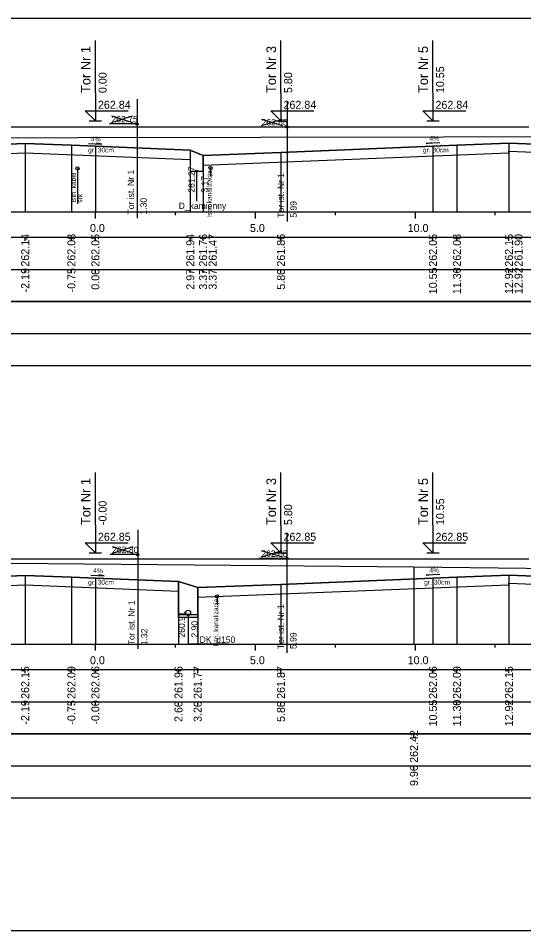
# Model space of a CAD drawing. Extents: x 6516023 to 6560129, y 5513077 to 5529206.
# Drawn here: x 6519138.3 to 6519154.1, y 5514484.66 to 5514513.16 of the extents above; entities that cross this region are included whole.
import ezdxf

# ---------------------------------------------------------------- set-up
doc = ezdxf.new("R2010")
doc.units = 0
for name, color, linetype in [('IR_default', 7, 'Continuous'), ('TOR_PRZEK_P-kable', 7, 'Continuous'), ('TOR_PRZEK_P-komponent', 7, 'Continuous'), ('TOR_PRZEK_P-odwodnienie', 7, 'Continuous'), ('TOR_PRZEK_P-opisy', 7, 'Continuous'), ('TOR_PRZEK_P-tabelka istniejace', 7, 'Continuous'), ('TOR_PRZEK_P-tabelka projektowane', 7, 'Continuous'), ('TOR_PRZEK_P-teren istniejacy', 7, 'Continuous'), ('TOR_PRZEK_P-tory istniejace', 7, 'Continuous'), ('TOR_PRZEK_P-tory projektowane', 7, 'Continuous'), ('TOR_PRZEK_P-uklad odniesienia', 7, 'Continuous'), ('TOR_PRZEK_P-warstwa ochronna I', 7, 'Continuous'), ('TOR_PRZEK_P-warstwa ochronna II', 7, 'Continuous'), ('TOR_RAMKI-ramka+tabelka 1', 7, 'Continuous')]:
    doc.layers.add(name, color=color, linetype=linetype)

msp = doc.modelspace()

# ---------------------------------------------------------------- linework, layer by layer
at = {"layer": 'IR_default'}
for points in [[(6519137.963, 5514509.769), (6519138.957, 5514509.769), (6519138.963, 5514509.769), (6519142.444, 5514509.769), (6519142.463, 5514509.769), (6519142.476, 5514509.769), (6519144.763, 5514509.769), (6519148.244, 5514509.769), (6519148.263, 5514509.769), (6519148.27, 5514509.769), (6519149.513, 5514509.768), (6519152.994, 5514509.768), (6519153.013, 5514509.768), (6519153.02, 5514509.768), (6519154.263, 5514509.769)], [(6519137.963, 5514496.276), (6519138.512, 5514496.276), (6519138.963, 5514496.276), (6519140.883, 5514496.276), (6519142.463, 5514496.276), (6519143.501, 5514496.276), (6519144.763, 5514496.276), (6519146.683, 5514496.276), (6519148.263, 5514496.276), (6519148.949, 5514496.276), (6519149.513, 5514496.275), (6519151.093, 5514496.275), (6519153.013, 5514496.275), (6519153.577, 5514496.276), (6519154.263, 5514496.276)]]:
    msp.add_lwpolyline(points, dxfattribs=at)
at = {"layer": 'TOR_PRZEK_P-kable'}
for p, q in [((6519140.152, 5514508.468), (6519140.152, 5514507.358)), ((6519144.312, 5514508.481), (6519144.312, 5514508.212)), ((6519144.515, 5514495.102), (6519144.515, 5514494.832))]:
    msp.add_line(p, q, dxfattribs=at)
for centre in [(6519140.152, 5514508.468), (6519144.312, 5514508.481), (6519144.515, 5514495.102)]:
    msp.add_circle(centre, 0.05, dxfattribs=at)
at = {"layer": 'TOR_PRZEK_P-komponent'}
for points in [[(6519137.963, 5514509.769), (6519138.963, 5514509.769), (6519142.463, 5514509.769), (6519144.763, 5514509.769), (6519148.263, 5514509.769), (6519149.513, 5514509.768), (6519153.013, 5514509.768), (6519154.263, 5514509.769)], [(6519155.263, 5514509.189), (6519153.638, 5514509.254), (6519152.013, 5514509.188), (6519151.263, 5514509.158), (6519146.513, 5514508.968), (6519144.078, 5514508.871), (6519143.678, 5514509.041), (6519140.713, 5514509.16), (6519139.963, 5514509.19), (6519138.518, 5514509.248), (6519136.963, 5514509.185)], [(6519137.963, 5514496.276), (6519138.963, 5514496.276), (6519142.463, 5514496.276), (6519144.763, 5514496.276), (6519148.263, 5514496.276), (6519149.513, 5514496.275), (6519153.013, 5514496.275), (6519154.263, 5514496.276)], [(6519155.263, 5514495.696), (6519153.638, 5514495.761), (6519152.013, 5514495.695), (6519151.263, 5514495.665), (6519146.513, 5514495.475), (6519143.91, 5514495.372), (6519143.31, 5514495.563), (6519140.713, 5514495.667), (6519139.963, 5514495.697), (6519138.518, 5514495.755), (6519136.963, 5514495.693)]]:
    msp.add_lwpolyline(points, dxfattribs=at)
at = {"layer": 'TOR_PRZEK_P-odwodnienie'}
for p, q in [((6519143.878, 5514508.38), (6519143.878, 5514507.442)), ((6519143.313, 5514494.438), (6519143.31, 5514495.563)), ((6519143.913, 5514494.44), (6519143.91, 5514495.372)), ((6519143.913, 5514494.519), (6519143.313, 5514494.519)), ((6519143.913, 5514494.439), (6519143.313, 5514494.439))]:
    msp.add_line(p, q, dxfattribs=at)
for points in [[(6519143.678, 5514509.041), (6519143.678, 5514508.38), (6519144.078, 5514508.38), (6519144.078, 5514508.871)], [(6519143.613, 5514494.519), (6519143.613, 5514493.617), (6519144.838, 5514493.617)]]:
    msp.add_lwpolyline(points, dxfattribs=at)
for centre, radius in [((6519143.878, 5514508.38), 0.03), ((6519143.613, 5514494.594), 0.075), ((6519143.613, 5514494.519), 0.03)]:
    msp.add_circle(centre, radius, dxfattribs=at)
at = {"layer": 'TOR_PRZEK_P-opisy'}
for points in [[(6519140.496, 5514509.242), (6519140.914, 5514509.223), (6519140.746, 5514509.252)], [(6519151.474, 5514509.262), (6519151.056, 5514509.243), (6519151.224, 5514509.272)], [(6519151.474, 5514495.779), (6519151.056, 5514495.76), (6519151.224, 5514495.788)], [(6519140.566, 5514495.762), (6519140.984, 5514495.743), (6519140.816, 5514495.772)]]:
    msp.add_lwpolyline(points, dxfattribs=at)
at = {"layer": 'TOR_PRZEK_P-tabelka istniejace'}
for p, q in [((6519089.663, 5514503.306), (6519183.463, 5514503.306)), ((6519150.669, 5514490.706), (6519150.669, 5514490.806)), ((6519089.663, 5514489.806), (6519183.463, 5514489.806)), ((6519150.669, 5514489.706), (6519150.669, 5514489.806))]:
    msp.add_line(p, q, dxfattribs=at)
for points in [[(6519089.663, 5514504.306), (6519089.663, 5514502.306), (6519183.463, 5514502.306), (6519183.463, 5514504.306)], [(6519089.663, 5514490.806), (6519089.663, 5514488.806), (6519183.463, 5514488.806), (6519183.463, 5514490.806)]]:
    msp.add_lwpolyline(points, close=True, dxfattribs=at)
msp.add_lwpolyline([(6519150.669, 5514496.022), (6519150.669, 5514493.806), (6519150.669, 5514493.676), (6519150.669, 5514493.606)], dxfattribs=at)
at = {"layer": 'TOR_PRZEK_P-tabelka projektowane'}
for p, q in [((6519138.518, 5514506.206), (6519138.518, 5514506.306)), ((6519139.963, 5514506.206), (6519139.963, 5514506.306)), ((6519140.713, 5514506.206), (6519140.713, 5514506.306)), ((6519143.678, 5514506.206), (6519143.678, 5514506.306)), ((6519144.078, 5514506.206), (6519144.078, 5514506.306)), ((6519144.078, 5514506.206), (6519144.078, 5514506.306)), ((6519146.513, 5514506.206), (6519146.513, 5514506.306)), ((6519151.263, 5514506.206), (6519151.263, 5514506.306)), ((6519152.013, 5514506.206), (6519152.013, 5514506.306)), ((6519153.638, 5514506.206), (6519153.638, 5514506.306)), ((6519153.638, 5514506.206), (6519153.638, 5514506.306)), ((6519089.663, 5514505.306), (6519183.463, 5514505.306)), ((6519138.518, 5514505.206), (6519138.518, 5514505.306)), ((6519139.963, 5514505.206), (6519139.963, 5514505.306)), ((6519140.713, 5514505.206), (6519140.713, 5514505.306)), ((6519143.678, 5514505.206), (6519143.678, 5514505.306)), ((6519144.078, 5514505.206), (6519144.078, 5514505.306)), ((6519144.078, 5514505.206), (6519144.078, 5514505.306)), ((6519146.513, 5514505.206), (6519146.513, 5514505.306)), ((6519151.263, 5514505.206), (6519151.263, 5514505.306)), ((6519152.013, 5514505.206), (6519152.013, 5514505.306)), ((6519153.638, 5514505.206), (6519153.638, 5514505.306)), ((6519153.638, 5514505.206), (6519153.638, 5514505.306)), ((6519138.518, 5514492.706), (6519138.518, 5514492.806)), ((6519139.963, 5514492.706), (6519139.963, 5514492.806)), ((6519140.713, 5514492.706), (6519140.713, 5514492.806)), ((6519143.31, 5514492.706), (6519143.31, 5514492.806)), ((6519143.91, 5514492.706), (6519143.91, 5514492.806)), ((6519146.513, 5514492.706), (6519146.513, 5514492.806)), ((6519151.263, 5514492.706), (6519151.263, 5514492.806)), ((6519152.013, 5514492.706), (6519152.013, 5514492.806)), ((6519153.638, 5514492.706), (6519153.638, 5514492.806)), ((6519089.663, 5514491.806), (6519183.463, 5514491.806)), ((6519138.518, 5514491.706), (6519138.518, 5514491.806)), ((6519139.963, 5514491.706), (6519139.963, 5514491.806)), ((6519140.713, 5514491.706), (6519140.713, 5514491.806)), ((6519143.31, 5514491.706), (6519143.31, 5514491.806)), ((6519143.91, 5514491.706), (6519143.91, 5514491.806)), ((6519146.513, 5514491.706), (6519146.513, 5514491.806)), ((6519151.263, 5514491.706), (6519151.263, 5514491.806)), ((6519152.013, 5514491.706), (6519152.013, 5514491.806)), ((6519153.638, 5514491.706), (6519153.638, 5514491.806))]:
    msp.add_line(p, q, dxfattribs=at)
for points in [[(6519138.518, 5514509.248), (6519138.518, 5514507.306), (6519138.518, 5514507.176), (6519138.518, 5514507.106)], [(6519139.963, 5514509.19), (6519139.963, 5514507.306), (6519139.963, 5514507.176), (6519139.963, 5514507.106)], [(6519152.013, 5514509.188), (6519152.013, 5514507.306), (6519152.013, 5514507.176), (6519152.013, 5514507.106)], [(6519153.638, 5514509.254), (6519153.638, 5514507.306), (6519153.638, 5514507.176), (6519153.638, 5514507.106)], [(6519140.713, 5514509.16), (6519140.713, 5514507.306), (6519140.713, 5514507.176), (6519140.713, 5514507.106)], [(6519143.678, 5514509.041), (6519143.678, 5514507.306), (6519143.678, 5514507.176), (6519143.678, 5514507.106)], [(6519146.513, 5514508.968), (6519146.513, 5514507.306), (6519146.513, 5514507.176), (6519146.513, 5514507.106)], [(6519151.263, 5514509.158), (6519151.263, 5514507.306), (6519151.263, 5514507.176), (6519151.263, 5514507.106)], [(6519153.638, 5514509.004), (6519153.638, 5514507.306), (6519153.638, 5514507.176), (6519153.638, 5514507.106)], [(6519144.078, 5514508.871), (6519144.078, 5514507.306), (6519144.078, 5514507.176), (6519144.078, 5514507.106)], [(6519144.078, 5514508.571), (6519144.078, 5514507.306), (6519144.078, 5514507.176), (6519144.078, 5514507.106)], [(6519138.518, 5514495.755), (6519138.518, 5514493.806), (6519138.518, 5514493.676), (6519138.518, 5514493.606)], [(6519139.963, 5514495.697), (6519139.963, 5514493.806), (6519139.963, 5514493.676), (6519139.963, 5514493.606)], [(6519140.713, 5514495.667), (6519140.713, 5514493.806), (6519140.713, 5514493.676), (6519140.713, 5514493.606)], [(6519143.31, 5514495.563), (6519143.31, 5514493.806), (6519143.31, 5514493.676), (6519143.31, 5514493.606)], [(6519151.263, 5514495.665), (6519151.263, 5514493.806), (6519151.263, 5514493.676), (6519151.263, 5514493.606)], [(6519152.013, 5514495.695), (6519152.013, 5514493.806), (6519152.013, 5514493.676), (6519152.013, 5514493.606)], [(6519153.638, 5514495.761), (6519153.638, 5514493.806), (6519153.638, 5514493.676), (6519153.638, 5514493.606)], [(6519143.91, 5514495.372), (6519143.91, 5514493.806), (6519143.91, 5514493.676), (6519143.91, 5514493.606)], [(6519146.513, 5514495.475), (6519146.513, 5514493.806), (6519146.513, 5514493.676), (6519146.513, 5514493.606)]]:
    msp.add_lwpolyline(points, dxfattribs=at)
for points in [[(6519089.663, 5514506.306), (6519089.663, 5514504.306), (6519183.463, 5514504.306), (6519183.463, 5514506.306)], [(6519089.663, 5514492.806), (6519089.663, 5514490.806), (6519183.463, 5514490.806), (6519183.463, 5514492.806)]]:
    msp.add_lwpolyline(points, close=True, dxfattribs=at)
at = {"layer": 'TOR_PRZEK_P-teren istniejacy'}
for points in [[(6519122.528, 5514509.252), (6519124.939, 5514509.212), (6519124.987, 5514509.212), (6519124.987, 5514509.212), (6519129.055, 5514509.357), (6519131.643, 5514509.441), (6519134.432, 5514509.418), (6519157.312, 5514509.458), (6519158.904, 5514509.435), (6519161.886, 5514509.488), (6519165.649, 5514509.558), (6519166.643, 5514509.583), (6519168.62, 5514509.597), (6519168.913, 5514509.546), (6519169.577, 5514509.237), (6519170.459, 5514509.167), (6519171.04, 5514508.959), (6519171.066, 5514508.959), (6519172.06, 5514508.944), (6519175.847, 5514508.994), (6519178.15, 5514508.992), (6519179.656, 5514509.02), (6519183.463, 5514508.999)], [(6519119.334, 5514495.223), (6519124.115, 5514495.147), (6519125.604, 5514495.102), (6519126.084, 5514495.073), (6519130.074, 5514495.392), (6519131.068, 5514495.628), (6519132.313, 5514495.819), (6519133.164, 5514495.869), (6519134.805, 5514496.033), (6519135.563, 5514496.065), (6519135.791, 5514496.154), (6519150.669, 5514496.022), (6519156.817, 5514495.953)]]:
    msp.add_lwpolyline(points, dxfattribs=at)
at = {"layer": 'TOR_PRZEK_P-tory istniejace'}
for p, q in [((6519142.016, 5514510.632), (6519142.016, 5514506.911)), ((6519146.704, 5514510.532), (6519146.704, 5514506.812)), ((6519141.216, 5514509.904), (6519141.868, 5514510.106)), ((6519141.216, 5514510.106), (6519141.868, 5514509.904)), ((6519142.016, 5514509.856), (6519141.15, 5514509.856)), ((6519146.705, 5514509.757), (6519145.839, 5514509.757)), ((6519145.905, 5514509.804), (6519146.556, 5514510.007)), ((6519145.905, 5514510.007), (6519146.556, 5514509.804)), ((6519142.036, 5514497.178), (6519142.036, 5514493.458)), ((6519146.699, 5514497.059), (6519146.699, 5514493.339)), ((6519141.237, 5514496.45), (6519141.889, 5514496.653)), ((6519141.237, 5514496.653), (6519141.889, 5514496.45)), ((6519142.037, 5514496.403), (6519141.171, 5514496.403)), ((6519145.9, 5514496.331), (6519146.551, 5514496.534)), ((6519145.9, 5514496.534), (6519146.551, 5514496.331)), ((6519146.7, 5514496.284), (6519145.834, 5514496.284))]:
    msp.add_line(p, q, dxfattribs=at)
for centre in [(6519142.016, 5514509.856), (6519146.705, 5514509.757), (6519142.037, 5514496.403), (6519146.7, 5514496.284)]:
    msp.add_circle(centre, 0.035, dxfattribs=at)
at = {"layer": 'TOR_PRZEK_P-tory projektowane'}
for p, q in [((6519140.713, 5514510.826), (6519140.713, 5514512.459)), ((6519146.513, 5514510.826), (6519146.513, 5514512.459)), ((6519151.263, 5514510.826), (6519151.263, 5514512.458)), ((6519140.713, 5514510.826), (6519140.713, 5514509.949)), ((6519146.513, 5514510.826), (6519146.513, 5514509.949)), ((6519151.263, 5514510.826), (6519151.263, 5514509.948)), ((6519140.713, 5514509.949), (6519140.394, 5514510.268)), ((6519140.394, 5514510.268), (6519141.738, 5514510.268)), ((6519146.513, 5514509.949), (6519146.194, 5514510.268)), ((6519146.194, 5514510.268), (6519147.538, 5514510.268)), ((6519151.263, 5514509.948), (6519150.944, 5514510.268)), ((6519150.944, 5514510.268), (6519152.288, 5514510.268)), ((6519140.521, 5514509.949), (6519140.905, 5514509.949)), ((6519146.321, 5514509.949), (6519146.705, 5514509.949)), ((6519151.071, 5514509.948), (6519151.455, 5514509.948)), ((6519140.713, 5514497.333), (6519140.713, 5514498.966)), ((6519146.513, 5514497.333), (6519146.513, 5514498.966)), ((6519151.263, 5514497.333), (6519151.263, 5514498.965)), ((6519140.713, 5514497.333), (6519140.713, 5514496.456)), ((6519146.513, 5514497.333), (6519146.513, 5514496.456)), ((6519151.263, 5514497.333), (6519151.263, 5514496.455)), ((6519140.713, 5514496.456), (6519140.394, 5514496.775)), ((6519140.394, 5514496.775), (6519141.738, 5514496.775)), ((6519146.513, 5514496.456), (6519146.194, 5514496.775)), ((6519146.194, 5514496.775), (6519147.538, 5514496.775)), ((6519151.263, 5514496.455), (6519150.944, 5514496.775)), ((6519150.944, 5514496.775), (6519152.288, 5514496.775)), ((6519140.521, 5514496.456), (6519140.905, 5514496.456)), ((6519146.321, 5514496.456), (6519146.705, 5514496.456)), ((6519151.071, 5514496.455), (6519151.455, 5514496.455))]:
    msp.add_line(p, q, dxfattribs=at)
at = {"layer": 'TOR_PRZEK_P-uklad odniesienia'}
for p, q in [((6519093.463, 5514507.106), (6519183.463, 5514507.106)), ((6519140.713, 5514506.906), (6519140.713, 5514507.106)), ((6519143.213, 5514507.006), (6519143.213, 5514507.106)), ((6519145.713, 5514506.906), (6519145.713, 5514507.106)), ((6519148.213, 5514507.006), (6519148.213, 5514507.106)), ((6519150.713, 5514506.906), (6519150.713, 5514507.106)), ((6519153.213, 5514507.006), (6519153.213, 5514507.106)), ((6519093.463, 5514493.606), (6519183.463, 5514493.606)), ((6519140.713, 5514493.406), (6519140.713, 5514493.606)), ((6519143.213, 5514493.506), (6519143.213, 5514493.606)), ((6519145.713, 5514493.406), (6519145.713, 5514493.606)), ((6519148.213, 5514493.506), (6519148.213, 5514493.606)), ((6519150.713, 5514493.406), (6519150.713, 5514493.606)), ((6519153.213, 5514493.506), (6519153.213, 5514493.606))]:
    msp.add_line(p, q, dxfattribs=at)
at = {"layer": 'TOR_PRZEK_P-warstwa ochronna I'}
for points in [[(6519133.512, 5514508.747), (6519138.518, 5514508.948), (6519143.678, 5514508.741)], [(6519144.078, 5514508.571), (6519153.638, 5514508.954), (6519153.638, 5514509.004), (6519163.216, 5514508.621)], [(6519143.911, 5514495.072), (6519153.638, 5514495.461), (6519153.638, 5514495.511), (6519163.374, 5514495.121)], [(6519133.683, 5514495.261), (6519138.518, 5514495.455), (6519143.311, 5514495.263)]]:
    msp.add_lwpolyline(points, dxfattribs=at)
at = {"layer": 'TOR_PRZEK_P-warstwa ochronna II'}
for points in [[(6519125.052, 5514509.215), (6519125.18, 5514509.299), (6519126.166, 5514509.26), (6519127.93, 5514509.189), (6519128.68, 5514509.159), (6519130.413, 5514509.09), (6519133.112, 5514508.982), (6519133.512, 5514509.047), (6519136.213, 5514509.155), (6519136.963, 5514509.185), (6519138.518, 5514509.248), (6519139.963, 5514509.19), (6519140.713, 5514509.16), (6519143.678, 5514509.041), (6519144.078, 5514508.871), (6519146.513, 5514508.968), (6519151.263, 5514509.158), (6519152.013, 5514509.188), (6519153.638, 5514509.254), (6519155.263, 5514509.189), (6519156.013, 5514509.159), (6519161.063, 5514508.957), (6519164.563, 5514508.817), (6519165.676, 5514509.559)], [(6519123.073, 5514495.163), (6519125.933, 5514495.312), (6519126.262, 5514495.532), (6519126.673, 5514495.806), (6519128.413, 5514495.736), (6519129.423, 5514495.696), (6519130.173, 5514495.666), (6519130.413, 5514495.656), (6519133.083, 5514495.549), (6519133.682, 5514495.561), (6519136.213, 5514495.663), (6519136.963, 5514495.693), (6519138.518, 5514495.755), (6519139.963, 5514495.697), (6519140.713, 5514495.667), (6519143.31, 5514495.563), (6519143.91, 5514495.372), (6519146.513, 5514495.475), (6519151.263, 5514495.665), (6519152.013, 5514495.695), (6519153.638, 5514495.761), (6519155.263, 5514495.696)]]:
    msp.add_lwpolyline(points, dxfattribs=at)
at = {"layer": 'TOR_RAMKI-ramka+tabelka 1'}
msp.add_lwpolyline([(6519087.013, 5514513.156), (6519334.513, 5514513.156), (6519334.513, 5514484.656), (6519087.013, 5514484.656)], close=True, dxfattribs=at)

# ---------------------------------------------------------------- texts
at = {"layer": 'TOR_PRZEK_P-kable'}
for s, height, p in [('Istn. kanalizacja', 0.14999, (6519144.35, 5514506.925)), ('Istn. kabel', 0.14999, (6519140.107, 5514507.395)), ('srk', 0.15, (6519140.301, 5514507.395)), ('Istn. kanalizacja', 0.14999, (6519144.553, 5514493.545))]:
    msp.add_text(s, height=height, rotation=90.0511, dxfattribs=at).set_placement(p)
at = {"layer": 'TOR_PRZEK_P-odwodnienie'}
for s, rotation, p in [('261.27', 90, (6519143.82, 5514507.708)), ('3.17', 90, (6519144.22, 5514507.708)), ('D_kamienny', 360, (6519143.316, 5514507.199)), ('260.91', 90, (6519143.513, 5514493.813)), ('2.90', 90, (6519143.913, 5514493.813)), ('DK_d150', 360, (6519143.972, 5514493.648))]:
    msp.add_text(s, height=0.2, rotation=rotation, dxfattribs=at).set_placement(p)
at = {"layer": 'TOR_PRZEK_P-opisy'}
for rotation, p in [(0.1515, (6519151.151, 5514509.328)), (359.8485, (6519140.575, 5514509.308)), (359.8485, (6519140.645, 5514495.828)), (0.1515, (6519151.151, 5514495.844))]:
    msp.add_text('4%', height=0.15, rotation=rotation, dxfattribs=at).set_placement(p)
at = {"layer": 'TOR_PRZEK_P-tabelka istniejace'}
for s, p in [('262.42', (6519150.794, 5514489.9)), ('9.96', (6519150.794, 5514489.177))]:
    msp.add_text(s, height=0.25, rotation=90, dxfattribs=at).set_placement(p)
at = {"layer": 'TOR_PRZEK_P-tabelka projektowane'}
for s, p in [('262.14', (6519138.643, 5514505.399)), ('262.08', (6519140.088, 5514505.398)), ('262.05', (6519140.838, 5514505.397)), ('261.94', (6519143.803, 5514505.399)), ('261.76', (6519144.203, 5514505.398)), ('261.47', (6519144.503, 5514505.398)), ('261.86', (6519146.638, 5514505.398)), ('262.05', (6519151.388, 5514505.397)), ('262.08', (6519152.138, 5514505.398)), ('262.15', (6519153.763, 5514505.397)), ('261.90', (6519154.063, 5514505.398)), ('-2.19', (6519138.643, 5514504.594)), ('-0.75', (6519140.088, 5514504.593)), ('0.00', (6519140.838, 5514504.678)), ('2.97', (6519143.803, 5514504.678)), ('3.37', (6519144.203, 5514504.678)), ('3.37', (6519144.503, 5514504.678)), ('5.80', (6519146.638, 5514504.678)), ('10.55', (6519151.388, 5514504.537)), ('11.30', (6519152.138, 5514504.538)), ('12.92', (6519153.763, 5514504.54)), ('12.92', (6519154.063, 5514504.54)), ('262.15', (6519138.643, 5514491.897)), ('262.09', (6519140.088, 5514491.898)), ('262.06', (6519140.838, 5514491.898)), ('261.96', (6519143.435, 5514491.898)), ('261.77', (6519144.035, 5514491.898)), ('261.87', (6519146.638, 5514491.898)), ('262.06', (6519151.388, 5514491.898)), ('262.09', (6519152.138, 5514491.898)), ('262.15', (6519153.763, 5514491.897)), ('-2.19', (6519138.643, 5514491.094)), ('-0.75', (6519140.088, 5514491.093)), ('-0.00', (6519140.838, 5514491.094)), ('2.60', (6519143.435, 5514491.178)), ('3.20', (6519144.035, 5514491.178)), ('5.80', (6519146.638, 5514491.178)), ('10.55', (6519151.388, 5514491.037)), ('11.30', (6519152.138, 5514491.038)), ('12.92', (6519153.763, 5514491.04))]:
    msp.add_text(s, height=0.25, rotation=90, dxfattribs=at).set_placement(p)
at = {"layer": 'TOR_PRZEK_P-tory istniejace'}
for s, p in [('262.75', (6519141.216, 5514509.906)), ('262.65', (6519145.905, 5514509.807)), ('262.80', (6519141.237, 5514496.453)), ('262.68', (6519145.9, 5514496.334))]:
    msp.add_text(s, height=0.2, dxfattribs=at).set_placement(p)
for s, rotation, p in [('Tor ist. Nr 1', 90.0511, (6519141.922, 5514507.026)), ('Tor ist. Nr 1', 90.0511, (6519146.611, 5514506.926)), ('1.30', 90, (6519142.316, 5514507.026)), ('5.99', 90, (6519147.005, 5514506.927)), ('Tor ist. Nr 1', 90.0511, (6519141.943, 5514493.573)), ('Tor ist. Nr 1', 90.0511, (6519146.606, 5514493.454)), ('1.32', 90, (6519142.337, 5514493.573)), ('5.99', 90, (6519147, 5514493.454))]:
    msp.add_text(s, height=0.2, rotation=rotation, dxfattribs=at).set_placement(p)
at = {"layer": 'TOR_PRZEK_P-tory projektowane'}
for s, height, p in [('Tor Nr 1', 0.3, (6519140.558, 5514510.82)), ('Tor Nr 3', 0.3, (6519146.358, 5514510.82)), ('Tor Nr 5', 0.3, (6519151.108, 5514510.82)), ('0.00', 0.25, (6519141.063, 5514510.819)), ('5.80', 0.25, (6519146.863, 5514510.819)), ('10.55', 0.25, (6519151.613, 5514510.818)), ('Tor Nr 1', 0.3, (6519140.558, 5514497.327)), ('Tor Nr 3', 0.3, (6519146.358, 5514497.327)), ('Tor Nr 5', 0.3, (6519151.108, 5514497.327)), ('-0.00', 0.25, (6519141.063, 5514497.326)), ('10.55', 0.25, (6519151.613, 5514497.325)), ('5.80', 0.25, (6519146.863, 5514497.326))]:
    msp.add_text(s, height=height, rotation=90, dxfattribs=at).set_placement(p)
for s, p in [('262.84', (6519140.793, 5514510.329)), ('262.84', (6519146.593, 5514510.329)), ('262.84', (6519151.343, 5514510.328)), ('262.85', (6519140.793, 5514496.836)), ('262.85', (6519146.593, 5514496.836)), ('262.85', (6519151.343, 5514496.835))]:
    msp.add_text(s, height=0.25, dxfattribs=at).set_placement(p)
at = {"layer": 'TOR_PRZEK_P-uklad odniesienia'}
for s, p in [('0.0', (6519140.544, 5514506.481)), ('5.0', (6519145.544, 5514506.481)), ('10.0', (6519150.474, 5514506.481)), ('0.0', (6519140.544, 5514492.981)), ('5.0', (6519145.544, 5514492.981)), ('10.0', (6519150.474, 5514492.981))]:
    msp.add_text(s, height=0.25, dxfattribs=at).set_placement(p)
at = {"layer": 'TOR_PRZEK_P-warstwa ochronna I'}
for p in [(6519140.487, 5514508.965), (6519150.95, 5514508.965), (6519140.486, 5514495.466), (6519150.991, 5514495.466)]:
    msp.add_text('gr. 30cm', height=0.15, dxfattribs=at).set_placement(p)

doc.saveas('drawing.dxf')
